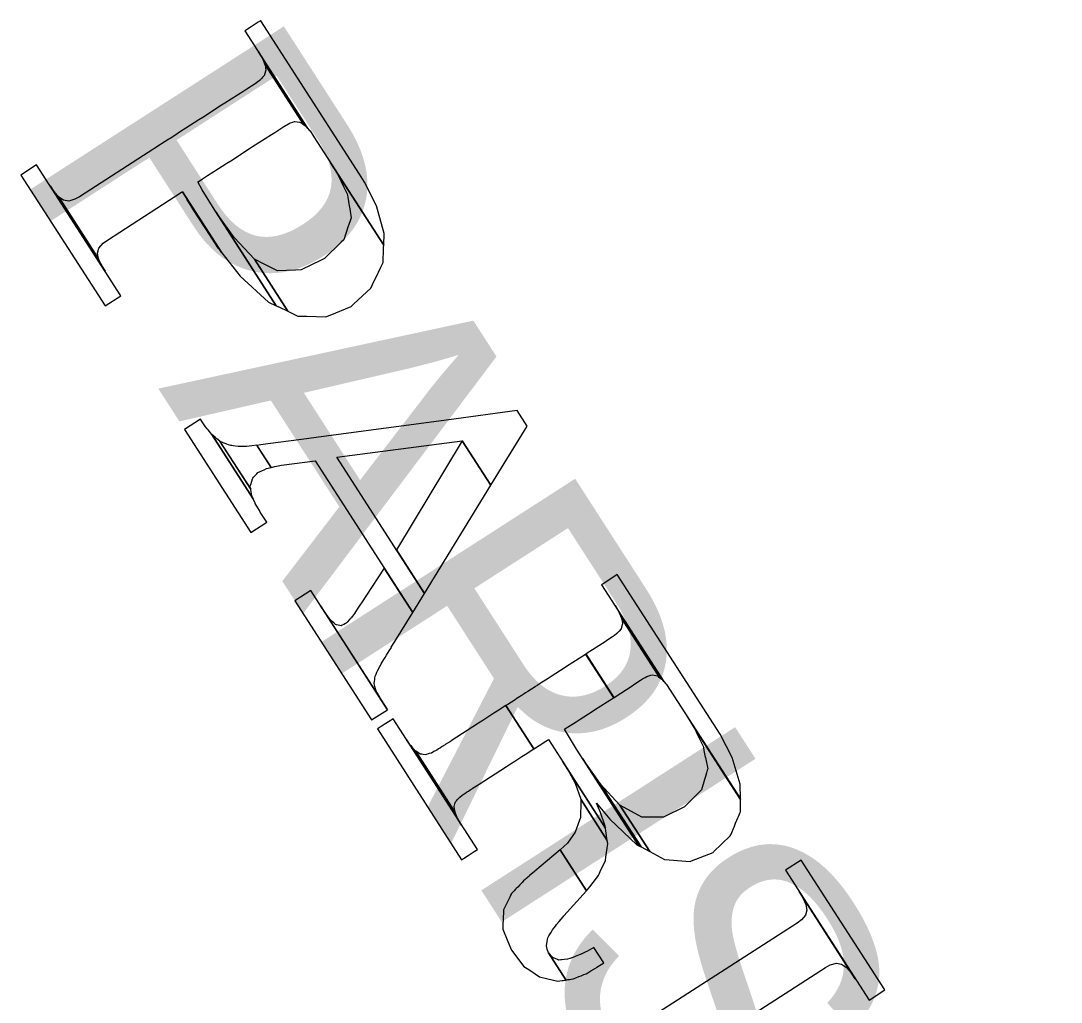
# Model space of a CAD drawing. Extents: x 3962991 to 3983549, y 181631 to 204078.
# Drawn here: x 3975692.2 to 3976037, y 188580.2 to 188905.6 of the extents above; entities that cross this region are included whole.
import ezdxf

# ---------------------------------------------------------------- set-up
doc = ezdxf.new("R2010")
doc.units = 0
for name, color, linetype in [('V-ANNO-MASK', 7, 'Continuous'), ('V-ANNO-MASK2', 7, 'Continuous'), ('V-TOPO-GNAM-IDEN', 7, 'Continuous')]:
    doc.layers.add(name, color=color, linetype=linetype)

msp = doc.modelspace()

# ---------------------------------------------------------------- linework, layer by layer
at = {"layer": 'V-ANNO-MASK2'}
for points in [[(3975766.58, 188902.28), (3975766.48, 188902.21), (3975787.26, 188869.92), (3975787.79, 188869.33), (3975787.78, 188869.34), (3975788.04, 188869.04), (3975789.36, 188867.12), (3975812.46, 188831.22), (3975812.61, 188835.08), (3975810.06, 188844.25), (3975806.08, 188852.11), (3975804.45, 188854.69), (3975771.7, 188905.57), (3975771.68, 188905.56), (3975770.91, 188905.07), (3975768.54, 188903.54), (3975766.68, 188902.34), (3975766.63, 188902.31)], [(3975772.49, 188892.54), (3975773.11, 188891.13), (3975785.98, 188871.13), (3975786.5, 188870.77), (3975787.01, 188870.19), (3975787, 188870.21), (3975787.27, 188869.91), (3975770.94, 188895.29), (3975772.18, 188893.25)], [(3975706.37, 188846.05), (3975704.77, 188847.14), (3975717.95, 188826.66), (3975717.63, 188828.56), (3975718.11, 188830.22), (3975719.48, 188831.79), (3975720.9, 188832.88), (3975745.49, 188848.7), (3975745.57, 188848.75), (3975745.67, 188848.82), (3975745.8, 188848.9), (3975758.82, 188828.67), (3975764.85, 188820.86), (3975774.24, 188812.33), (3975776.88, 188811.08), (3975756.82, 188842.24), (3975752.34, 188849.48), (3975750.9, 188852.18), (3975750.97, 188852.23), (3975752.45, 188853.18), (3975754.08, 188854.23), (3975756.14, 188855.56), (3975760.45, 188858.33), (3975761.78, 188859.18), (3975767.99, 188863.19), (3975769.01, 188863.84), (3975775.33, 188867.91), (3975776.33, 188868.55), (3975779.41, 188870.53), (3975779.56, 188870.63), (3975780.94, 188871.45), (3975781.13, 188871.55), (3975781.48, 188871.69), (3975782.31, 188871.97), (3975782.87, 188872.15), (3975782.86, 188872.17), (3975783.02, 188872.21), (3975784.57, 188871.93), (3975784.9, 188871.86), (3975785.28, 188871.61), (3975785.98, 188871.13), (3975773.1, 188891.14), (3975773.25, 188890.29), (3975773.33, 188889.84), (3975773.44, 188889.22), (3975773, 188887.77), (3975772.95, 188887.57), (3975772.56, 188887.12), (3975771.97, 188886.46), (3975771.72, 188886.17), (3975771.58, 188885.99), (3975770.3, 188885.02), (3975770.16, 188884.9), (3975767.08, 188882.92), (3975766.08, 188882.28), (3975759.76, 188878.21), (3975758.74, 188877.56), (3975752.53, 188873.56), (3975751.2, 188872.7), (3975746.9, 188869.93), (3975744.83, 188868.6), (3975743.2, 188867.55), (3975741.72, 188866.6), (3975741.65, 188866.55), (3975741.44, 188866.42), (3975741.31, 188866.34), (3975740.02, 188865.5), (3975737.26, 188863.73), (3975736.55, 188863.27), (3975736.42, 188863.19), (3975736.32, 188863.12), (3975736.24, 188863.08), (3975711.65, 188847.25), (3975710.07, 188846.4), (3975708.08, 188845.81)], [(3975697.43, 188857.77), (3975692.2, 188854.41), (3975720.11, 188811.05), (3975725.33, 188814.41)], [(3975773.02, 188824.8), (3975769.63, 188826.49), (3975780.71, 188809.27), (3975784.03, 188807.69), (3975787.01, 188807.6), (3975793.24, 188807.39), (3975794.71, 188808.01), (3975801.67, 188810.87), (3975802.57, 188811.71), (3975808.18, 188816.87), (3975808.77, 188818.14), (3975810.63, 188822.02), (3975810.73, 188822.21), (3975811.53, 188823.92), (3975811.64, 188824.14), (3975811.82, 188824.54), (3975812.26, 188825.43), (3975812.29, 188826.44), (3975812.3, 188826.71), (3975812.37, 188828.72), (3975812.39, 188829.14), (3975812.41, 188829.45), (3975812.4, 188829.47), (3975812.42, 188830.05), (3975812.44, 188830.47), (3975812.44, 188830.69), (3975812.45, 188830.78), (3975812.46, 188831), (3975812.46, 188831.11), (3975812.46, 188831.22), (3975794.99, 188858.36), (3975796.07, 188856.57), (3975797.16, 188854.76), (3975797.6, 188853.85), (3975797.82, 188853.41), (3975798.26, 188852.5), (3975799.15, 188850.67), (3975800.36, 188848.17), (3975800.44, 188847.72), (3975800.54, 188847.11), (3975801.02, 188844.23), (3975801.08, 188843.85), (3975801.33, 188842.41), (3975801.69, 188840.29), (3975801.53, 188839.86), (3975801.45, 188839.59), (3975800.79, 188837.65), (3975800.71, 188837.43), (3975799.21, 188832.99), (3975798.35, 188832.15), (3975792.87, 188826.78), (3975791.77, 188826.25), (3975785.1, 188822.95), (3975783.26, 188822.89), (3975777.32, 188822.66)], [(3975703.21, 188848.89), (3975701.89, 188850.83), (3975720.12, 188822.51), (3975718.89, 188824.53)], [(3975704.76, 188847.16), (3975703.22, 188848.87), (3975718.89, 188824.53), (3975717.95, 188826.66)], [(3975745.8, 188848.9), (3975747.38, 188846.16), (3975757.75, 188830.06), (3975758.82, 188828.67)], [(3975749.47, 188842.7), (3975751.04, 188840.08), (3975756.89, 188831.17), (3975757.75, 188830.06), (3975747.37, 188846.17)], [(3975758.72, 188839.57), (3975756.82, 188842.24), (3975776.88, 188811.08), (3975777.14, 188810.95), (3975777.13, 188810.97), (3975777.55, 188810.76), (3975777.71, 188810.69), (3975780.71, 188809.27), (3975769.62, 188826.5), (3975762.9, 188833.7), (3975761.76, 188835.3)], [(3975771.77, 188764.99), (3975770.41, 188764.8), (3975775.12, 188757.48), (3975776.39, 188757.8), (3975778.56, 188758.24), (3975789.78, 188759.63), (3975822.1, 188709.4), (3975825.97, 188715.72), (3975796.92, 188760.85), (3975838.51, 188766.34), (3975848, 188751.58), (3975860.02, 188771.15), (3975856.68, 188776.35), (3975834.01, 188773.32), (3975792.47, 188767.76), (3975785.17, 188766.78), (3975774.02, 188765.29)], [(3975751.73, 188773.45), (3975746.48, 188770.07), (3975768.44, 188735.95), (3975773.69, 188739.33), (3975771.55, 188742.66), (3975771.27, 188743.15), (3975770.73, 188744.1), (3975769.91, 188745.54), (3975769.83, 188745.71), (3975769.76, 188745.88), (3975769.25, 188747.06), (3975755.52, 188768.39), (3975754.3, 188769.9), (3975754.13, 188770.11), (3975753.96, 188770.32), (3975753.44, 188770.96), (3975752.3, 188772.61)], [(3975756.17, 188767.83), (3975755.53, 188768.38), (3975769.25, 188747.06), (3975768.67, 188748.42), (3975768.61, 188748.79), (3975768.53, 188749.3), (3975768.38, 188750.26), (3975758.16, 188766.15), (3975757.13, 188767.02), (3975756.56, 188767.5)], [(3975758.8, 188765.87), (3975758.17, 188766.13), (3975768.38, 188750.26), (3975768.24, 188751.21), (3975768.33, 188751.57), (3975768.5, 188752.16), (3975768.72, 188752.93), (3975768.95, 188753.75), (3975769.09, 188753.92), (3975769.36, 188754.23), (3975770.2, 188755.16), (3975770.44, 188755.41), (3975770.77, 188755.78), (3975770.8, 188755.8), (3975772.25, 188756.45), (3975772.84, 188756.72), (3975773.65, 188757.08), (3975775.12, 188757.48), (3975770.4, 188764.82), (3975768.8, 188764.61), (3975767.84, 188764.49), (3975767.09, 188764.48), (3975765.25, 188764.42), (3975765.21, 188764.42), (3975764.65, 188764.4), (3975764.26, 188764.39), (3975762.63, 188764.68), (3975762.1, 188764.78), (3975761.83, 188764.81), (3975760.98, 188764.96), (3975759.98, 188765.38), (3975759.25, 188765.68)], [(3975838.51, 188766.34), (3975816.68, 188730.15), (3975825.97, 188715.72), (3975848, 188751.58)], [(3975792.92, 188709.5), (3975791.54, 188711.59), (3975813.7, 188677.16), (3975811.62, 188680.45), (3975811.14, 188681.31), (3975810.42, 188682.59), (3975810.18, 188683.02), (3975809.95, 188683.44), (3975809.77, 188684.1), (3975809.58, 188684.85), (3975809.46, 188685.31), (3975809.3, 188685.96), (3975809.38, 188686.56), (3975809.47, 188687.15), (3975809.52, 188687.57), (3975809.63, 188688.25), (3975809.92, 188688.91), (3975810.23, 188689.61), (3975810.34, 188689.83), (3975810.53, 188690.26), (3975811.18, 188691.49), (3975811.36, 188691.83), (3975811.62, 188692.32), (3975811.61, 188692.33), (3975811.64, 188692.35), (3975812.55, 188693.85), (3975812.92, 188694.45), (3975813.43, 188695.28), (3975814.27, 188696.66), (3975815, 188697.82), (3975814.99, 188697.84), (3975816.19, 188699.78), (3975822.1, 188709.4), (3975812.65, 188724.09), (3975806.52, 188714.81), (3975805.28, 188712.93), (3975804.53, 188711.8), (3975803.66, 188710.46), (3975803.12, 188709.66), (3975802.75, 188709.07), (3975801.75, 188707.72), (3975801.72, 188707.7), (3975801.42, 188707.27), (3975801.18, 188707.03), (3975800.32, 188706.13), (3975800.05, 188705.82), (3975799.85, 188705.74), (3975799.27, 188705.45), (3975798.72, 188705.19), (3975798.32, 188704.97), (3975797.94, 188705.07), (3975797.38, 188705.21), (3975796.82, 188705.35), (3975796.52, 188705.42), (3975796.09, 188705.81), (3975795.4, 188706.44), (3975794.79, 188706.98), (3975794.71, 188707.06), (3975794.41, 188707.47), (3975793.52, 188708.69)], [(3975884.79, 188718.67), (3975884.66, 188718.59), (3975905.27, 188686.56), (3975906.01, 188685.7), (3975906.16, 188685.51), (3975907.45, 188683.62), (3975930.66, 188647.57), (3975930.63, 188652.48), (3975927.9, 188661.32), (3975923.97, 188668.99), (3975889.88, 188721.95), (3975889.17, 188721.49), (3975887.08, 188720.15), (3975884.86, 188718.72), (3975884.81, 188718.69)], [(3975788.29, 188716.64), (3975783.04, 188713.26), (3975808.45, 188673.78), (3975813.7, 188677.16)], [(3975890.51, 188709.28), (3975891.29, 188707.51), (3975904.02, 188687.72), (3975904.69, 188687.24), (3975904.98, 188686.91), (3975905.27, 188686.56), (3975889.12, 188711.67), (3975890.35, 188709.63)], [(3975879.55, 188695.63), (3975879.34, 188695.49), (3975888.59, 188681.12), (3975888.8, 188681.25), (3975895.12, 188685.32), (3975895.37, 188685.49), (3975897.59, 188686.91), (3975898.28, 188687.35), (3975899.11, 188687.85), (3975899.69, 188688.18), (3975900.02, 188688.28), (3975900.01, 188688.3), (3975901, 188688.61), (3975901.42, 188688.73), (3975901.46, 188688.73), (3975902.65, 188688.46), (3975903.16, 188688.34), (3975903.56, 188688.05), (3975904.02, 188687.72), (3975891.28, 188707.52), (3975891.38, 188706.98), (3975891.45, 188706.53), (3975891.62, 188705.6), (3975891.3, 188704.53), (3975891.28, 188704.5), (3975891.13, 188703.95), (3975890.45, 188703.16), (3975890.22, 188702.9), (3975889.76, 188702.37), (3975888.99, 188701.79), (3975888.34, 188701.28), (3975886.12, 188699.86), (3975885.87, 188699.69)], [(3975862.19, 188664.13), (3975862.81, 188664.53), (3975865.25, 188666.1), (3975865.63, 188666.35), (3975866.76, 188667.07), (3975867.06, 188667.27), (3975867.09, 188667.28), (3975886, 188637.9), (3975885.91, 188638.53), (3975884.36, 188643.02), (3975882.97, 188646.19), (3975887.42, 188640.89), (3975896.38, 188632.34), (3975896.98, 188632.03), (3975876.39, 188664.02), (3975872.41, 188670.71), (3975872.54, 188670.79), (3975873.89, 188671.66), (3975876.21, 188673.15), (3975877.2, 188673.79), (3975881.87, 188676.79), (3975882.27, 188677.06), (3975888.59, 188681.12), (3975888.8, 188681.25), (3975879.55, 188695.63), (3975879.34, 188695.49), (3975873.02, 188691.43), (3975872.62, 188691.16), (3975867.95, 188688.16), (3975866.96, 188687.52), (3975864.64, 188686.03), (3975863.29, 188685.16), (3975863.16, 188685.08), (3975862.93, 188684.93), (3975862.65, 188684.75), (3975860.21, 188683.18), (3975859.47, 188682.7), (3975859.01, 188682.41), (3975858.07, 188681.8), (3975857.84, 188681.65), (3975857.81, 188681.64), (3975857.51, 188681.44), (3975856.38, 188680.72), (3975856, 188680.47), (3975853.56, 188678.9), (3975852.94, 188678.5)], [(3975852.94, 188678.5), (3975850.06, 188676.65), (3975848.99, 188675.96), (3975846.68, 188674.47), (3975845.27, 188673.57), (3975843.9, 188672.68), (3975834.8, 188666.83), (3975834.55, 188666.66), (3975832.86, 188665.58), (3975832.84, 188665.56), (3975831.82, 188664.91), (3975831.28, 188664.56), (3975830.62, 188664.14), (3975830.06, 188663.78), (3975829.83, 188663.63), (3975829.11, 188663.25), (3975828.25, 188662.78), (3975827.55, 188662.59), (3975827.25, 188662.49), (3975826.64, 188662.31), (3975826.25, 188662.19), (3975825.54, 188662.29), (3975825.14, 188662.36), (3975824.66, 188662.42), (3975824.55, 188662.43), (3975822.95, 188663.52), (3975836.13, 188643.03), (3975835.8, 188644.94), (3975835.83, 188645.07), (3975835.97, 188645.53), (3975836.09, 188645.9), (3975836.08, 188645.92), (3975836.29, 188646.6), (3975836.55, 188646.92), (3975836.97, 188647.38), (3975837.18, 188647.62), (3975837.66, 188648.17), (3975838.42, 188648.77), (3975839.08, 188649.26), (3975839.31, 188649.41), (3975839.87, 188649.77), (3975840.53, 188650.19), (3975841.07, 188650.54), (3975842.09, 188651.19), (3975842.11, 188651.21), (3975843.8, 188652.29), (3975844.05, 188652.46), (3975853.15, 188658.31), (3975854.52, 188659.2), (3975855.93, 188660.1), (3975858.24, 188661.59), (3975859.31, 188662.28), (3975862.19, 188664.13)], [(3975914.41, 188672.7), (3975915.13, 188671.52), (3975930.66, 188647.4), (3975930.67, 188647.44), (3975930.66, 188647.57), (3975912.98, 188675.03)], [(3975810.97, 188671.16), (3975810.38, 188670.79), (3975838.29, 188627.43), (3975838.87, 188627.8), (3975840.5, 188628.85), (3975842.49, 188630.13), (3975843.51, 188630.79), (3975815.6, 188674.15), (3975814.58, 188673.49), (3975812.6, 188672.21)], [(3975895.79, 188642.73), (3975890.74, 188645.49), (3975900.62, 188630.14), (3975905.57, 188627.53), (3975907.05, 188627.42), (3975914, 188626.86), (3975914.46, 188627.05), (3975921.6, 188629.84), (3975921.77, 188630.02), (3975927.31, 188635.3), (3975927.45, 188635.64), (3975928.69, 188638.58), (3975929.07, 188639.5), (3975929.54, 188640.58), (3975929.85, 188641.32), (3975930, 188641.7), (3975930.48, 188642.8), (3975930.68, 188643.28), (3975930.69, 188643.31), (3975930.68, 188644.9), (3975930.67, 188645.59), (3975930.68, 188645.92), (3975930.67, 188646.32), (3975930.67, 188646.88), (3975930.67, 188646.99), (3975930.66, 188647.12), (3975930.66, 188647.4), (3975915.12, 188671.54), (3975915.74, 188670.29), (3975915.99, 188669.8), (3975916.23, 188669.31), (3975917.46, 188666.84), (3975918.33, 188665.1), (3975918.42, 188664.62), (3975918.61, 188663.66), (3975919.05, 188661.4), (3975919.08, 188661.3), (3975919.29, 188660.19), (3975919.83, 188657.51), (3975919.7, 188657.1), (3975919.45, 188656.25), (3975919.09, 188655.02), (3975918.78, 188653.98), (3975917.81, 188650.63), (3975917.58, 188650.42), (3975912.18, 188644.93), (3975911.95, 188644.83), (3975905.14, 188641.52), (3975904.56, 188641.54), (3975897.96, 188641.53)], [(3975821.39, 188665.27), (3975820.07, 188667.21), (3975838.29, 188638.89), (3975837.07, 188640.91)], [(3975822.94, 188663.54), (3975821.4, 188665.25), (3975837.07, 188640.91), (3975836.13, 188643.03)], [(3975871.71, 188660.1), (3975873.28, 188657.6), (3975886, 188637.83), (3975886, 188637.9)], [(3975875.95, 188652.79), (3975877.78, 188647.48), (3975886.55, 188633.84), (3975886.12, 188636.98), (3975886, 188637.83), (3975873.27, 188657.62)], [(3975882.11, 188655.63), (3975878.32, 188661.02), (3975896.98, 188632.03), (3975897.46, 188631.78), (3975897.74, 188631.64), (3975884.22, 188652.64)], [(3975890.73, 188645.5), (3975884.23, 188652.63), (3975897.74, 188631.64), (3975900.63, 188630.12)], [(3975872.17, 188631.78), (3975870.94, 188630.67), (3975879.65, 188617.14), (3975880.78, 188618.41), (3975881.84, 188619.83), (3975883.61, 188622.18), (3975884.25, 188623.54), (3975885.99, 188627.16), (3975886.13, 188628.29), (3975886.7, 188632.77), (3975886.55, 188633.84), (3975877.77, 188647.5), (3975877.76, 188646.67), (3975877.68, 188641.41), (3975877.37, 188640.56), (3975875.88, 188636.53), (3975875.1, 188635.4), (3975873.42, 188632.91)], [(3975853.64, 188600.27), (3975854.82, 188597.42), (3975858.92, 188592.06), (3975860.56, 188590.97), (3975862.65, 188589.57), (3975862.64, 188589.59), (3975864.1, 188588.6), (3975866.82, 188587.96), (3975870.16, 188587.14), (3975871.47, 188587.34), (3975871.46, 188587.35), (3975871.54, 188587.35), (3975871.93, 188587.41), (3975872.75, 188587.53), (3975872.85, 188587.55), (3975867.09, 188596.5), (3975866.69, 188597.79), (3975866.36, 188598.87), (3975866.49, 188599.67), (3975866.59, 188600.24), (3975866.75, 188601.12), (3975866.83, 188601.56), (3975867.23, 188602.22), (3975867.8, 188603.13), (3975868.28, 188603.9), (3975868.44, 188604.15), (3975868.86, 188604.72), (3975869.38, 188605.38), (3975869.37, 188605.4), (3975869.78, 188605.92), (3975870.57, 188606.95), (3975870.58, 188606.98), (3975871.97, 188608.52), (3975871.96, 188608.53), (3975872.17, 188608.76), (3975879.65, 188617.14), (3975870.93, 188630.68), (3975862.6, 188623.64), (3975862.36, 188623.44), (3975860.83, 188622.13), (3975860.8, 188622.11), (3975859.87, 188621.32), (3975859.39, 188620.9), (3975858.78, 188620.38), (3975858.31, 188619.88), (3975858.11, 188619.69), (3975857.53, 188619.08), (3975856.86, 188618.34), (3975856.36, 188617.82), (3975856.14, 188617.6), (3975855.72, 188617.13), (3975855.44, 188616.84), (3975855.05, 188616.44), (3975854.84, 188616.2), (3975854.65, 188615.84), (3975854.6, 188615.74), (3975854.21, 188614.95), (3975854.02, 188614.57), (3975853.99, 188614.51), (3975853.35, 188613.25), (3975852.13, 188610.78), (3975852.03, 188607.36), (3975851.99, 188606.13), (3975851.95, 188604.35)], [(3975950.81, 188627.28), (3975945.59, 188623.92), (3975973.3, 188580.87), (3975978.52, 188584.23)], [(3975868.52, 188594.95), (3975867.09, 188596.5), (3975872.85, 188587.55), (3975873.24, 188587.61), (3975873.57, 188587.67), (3975874.16, 188587.75), (3975874.59, 188587.81), (3975875.25, 188587.91), (3975875.54, 188588.03), (3975876.19, 188588.3), (3975877.11, 188588.65), (3975877.1, 188588.67), (3975877.88, 188588.97), (3975878.14, 188589.08), (3975878.77, 188589.33), (3975879.52, 188589.62), (3975880.07, 188589.95), (3975881.1, 188590.57), (3975881.13, 188590.59), (3975882.86, 188591.59), (3975883.11, 188591.77), (3975885.41, 188593.28), (3975882.15, 188598.36), (3975879.77, 188596.96), (3975879.49, 188596.84), (3975877.64, 188596.02), (3975877.61, 188596), (3975876.49, 188595.5), (3975875.87, 188595.29), (3975875.11, 188595.02), (3975874.46, 188594.79), (3975874.19, 188594.71), (3975873.4, 188594.42), (3975872.31, 188594.32), (3975871.54, 188594.23), (3975871.2, 188594.21), (3975870.53, 188594.12), (3975869.88, 188594.4), (3975869, 188594.76)]]:
    msp.add_lwpolyline(points, close=True, dxfattribs=at)
msp.add_lwpolyline([(3975900.39, 188554.01), (3975958.89, 188591.66), (3975960.47, 188592.51), (3975962.47, 188593.1), (3975964.2, 188592.83), (3975965.82, 188591.71), (3975967.38, 188589.95), (3975968.73, 188587.96), (3975950.14, 188616.84), (3975951.4, 188614.78), (3975952.36, 188612.62), (3975952.7, 188610.68), (3975952.24, 188609), (3975950.87, 188607.43), (3975949.44, 188606.34), (3975890.94, 188568.69)], dxfattribs=at)

# ---------------------------------------------------------------- texts
at = {"layer": 'V-ANNO-MASK'}
msp.add_text('PARISH,', height=100, rotation=302.7654, dxfattribs=at).set_placement((3975689.35, 188858.84))
at = {"layer": 'V-TOPO-GNAM-IDEN'}
msp.add_text('PARISH,', height=100, rotation=302.7654, dxfattribs=at).set_placement((3975689.35, 188858.84))

doc.saveas('drawing.dxf')
